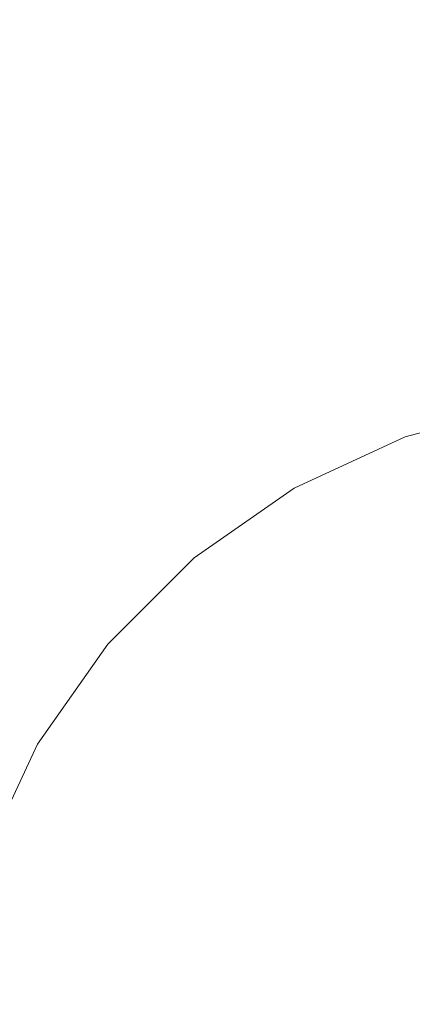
# Model space of a CAD drawing. Header units: millimetres. Extents: x -30280 to 309309, y -17460 to 4378.
# Tile 890 of 1056: x 252046 to 252056, y -13035 to -13011. Entities that reach past the tile are written whole.
import ezdxf

# ---------------------------------------------------------------- set-up
doc = ezdxf.new("R2010")
doc.units = ezdxf.units.MM
doc.header["$MEASUREMENT"] = 0
doc.linetypes.add('Wipeout_Contour', pattern=[1000, 0, -1000])
for name, color, linetype in [('Nuevo_08_E_Envans secs', 7, 'Continuous'), ('Nuevo_09_EI_Mobiliari general', 7, 'Continuous'), ('Nuevo_Ventanas Archicad', 7, 'Continuous')]:
    doc.layers.add(name, color=color, linetype=linetype)
doc.layers.add('Nuevo_09_EI_Mobiliari general_Pluma_Nº__1', color=7, linetype='Continuous', lineweight=5)

# ---------------------------------------------------------------- blocks, each defined once
blk = doc.blocks.new('Elem Sección_541_6', base_point=(235890.588, -13459.976))
at = {"color": 254, "linetype": 'Wipeout_Contour', "lineweight": 0, "ltscale": 1517989.291840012}
blk.add_wipeout([(248979.884, -11359.976), (254508.641, -11359.976), (254508.641, -13457.976), (254654.197, -13457.976), (254654.197, -11012.976), (248979.884, -11012.976)], dxfattribs=at).dxf.layer = 'Nuevo_08_E_Envans secs'
blk = doc.blocks.new('Elem Sección_543_6', base_point=(235890.588, -13459.976))
at = {"color": 254, "linetype": 'Wipeout_Contour', "lineweight": 0, "ltscale": 31165908.05935061}
blk.add_wipeout([(253368.641, -11399.976), (248979.884, -11399.976), (248979.884, -13305.666), (249022.416, -13068.118), (249023.053, -13065.78), (249026.984, -13043.488), (249005.387, -13043.488), (249005.387, -12987.919), (249005.459, -12987.919), (249019.024, -12561.809), (249441.751, -12561.809), (249455.316, -12987.919), (249455.387, -12987.919), (249455.387, -13043.488), (249433.791, -13043.488), (249437.722, -13065.78), (249438.358, -13068.118), (249480.387, -13302.855), (249522.416, -13068.119), (249523.053, -13065.78), (249526.984, -13043.488), (249505.387, -13043.488), (249505.387, -12987.919), (249505.459, -12987.919), (249519.024, -12561.809), (249941.751, -12561.809), (249955.316, -12987.919), (249955.387, -12987.919), (249955.387, -13043.488), (249933.791, -13043.488), (249937.722, -13065.78), (249938.358, -13068.119), (249980.387, -13302.855), (250022.416, -13068.119), (250023.053, -13065.78), (250026.984, -13043.488), (250005.387, -13043.488), (250005.387, -12987.919), (250005.459, -12987.919), (250019.024, -12561.81), (250441.751, -12561.81), (250455.316, -12987.919), (250455.387, -12987.919), (250455.387, -13043.488), (250433.791, -13043.488), (250437.722, -13065.78), (250438.358, -13068.119), (250480.387, -13302.855), (250522.416, -13068.119), (250523.053, -13065.78), (250526.984, -13043.488), (250505.387, -13043.488), (250505.387, -12987.919), (250505.459, -12987.919), (250519.024, -12561.81), (250941.751, -12561.81), (250955.316, -12987.919), (250955.387, -12987.919), (250955.387, -13043.488), (250933.791, -13043.488), (250937.722, -13065.78), (250938.358, -13068.119), (250980.387, -13302.855), (251022.416, -13068.119), (251023.053, -13065.78), (251026.984, -13043.488), (251005.387, -13043.488), (251005.387, -12987.919), (251005.459, -12987.919), (251019.024, -12561.81), (251441.751, -12561.81), (251455.316, -12987.919), (251455.387, -12987.919), (251455.387, -13043.488), (251433.791, -13043.488), (251437.722, -13065.78), (251438.358, -13068.119), (251480.387, -13302.855), (251522.416, -13068.119), (251523.053, -13065.78), (251526.984, -13043.488), (251505.387, -13043.488), (251505.387, -12987.919), (251505.459, -12987.919), (251519.024, -12561.81), (251941.751, -12561.81), (251955.316, -12987.919), (251955.387, -12987.919), (251955.387, -13043.488), (251933.791, -13043.488), (251937.722, -13065.78), (251938.358, -13068.119), (251980.387, -13302.855), (252022.416, -13068.119), (252023.053, -13065.78), (252026.984, -13043.488), (252005.387, -13043.488), (252005.387, -12987.919), (252005.459, -12987.919), (252019.024, -12561.81), (252441.751, -12561.81), (252455.316, -12987.919), (252455.387, -12987.919), (252455.387, -13043.488), (252433.791, -13043.488), (252437.722, -13065.78), (252438.358, -13068.119), (252480.387, -13302.855), (252522.416, -13068.119), (252523.053, -13065.78), (252526.984, -13043.488), (252505.387, -13043.488), (252505.387, -12987.919), (252505.459, -12987.919), (252519.024, -12561.81), (252941.751, -12561.81), (252955.316, -12987.919), (252955.387, -12987.919), (252955.387, -13043.488), (252933.791, -13043.488), (252937.722, -13065.78), (252938.358, -13068.119), (252999.567, -13409.976), (253368.641, -13409.976)], dxfattribs=at).dxf.layer = 'Nuevo_Ventanas Archicad'
blk = doc.blocks.new('Elem Sección_551_6', base_point=(235890.588, -13459.976))
at = {"color": 254, "linetype": 'Wipeout_Contour', "lineweight": 0, "ltscale": 2523660.411956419}
blk.add_wipeout([(252005.387, -13007.674), (252005.387, -13043.221), (252027.031, -13043.221), (252029.096, -13031.509), (252030.589, -13025.942), (252033.027, -13020.719), (252036.337, -13016.001), (252040.418, -13011.93), (252045.145, -13008.632), (252047.209, -13007.674)], dxfattribs=at).dxf.layer = 'Nuevo_09_EI_Mobiliari general'
at = {"color": 254, "linetype": 'Wipeout_Contour', "lineweight": 0, "ltscale": 1009519.152058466}
blk.add_wipeout([(252041.619, -13013.366), (252042.252, -13014.122), (252046.569, -13011.109), (252046.078, -13010.254)], dxfattribs=at).dxf.layer = 'Nuevo_09_EI_Mobiliari general'
at = {"color": 254, "linetype": 'Wipeout_Contour', "lineweight": 0, "ltscale": 9597535.912499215}
blk.add_wipeout([(252044.853, -13034.287), (252043.278, -13043.221), (252043.407, -13043.221), (252043.735, -13043.071), (252049.285, -13041.62), (252054.944, -13041.147), (252054.944, -13041.12), (252230.387, -13041.603), (252405.831, -13041.12), (252405.831, -13041.147), (252411.49, -13041.62), (252417.04, -13043.071), (252417.368, -13043.221), (252417.497, -13043.221), (252415.922, -13034.287), (252415.153, -13031.419), (252413.897, -13028.729), (252412.191, -13026.298), (252410.089, -13024.201), (252407.654, -13022.502), (252404.961, -13021.252), (252402.091, -13020.49), (252399.133, -13020.239), (252399.133, -13020.217), (252243.579, -13020.652), (252243.579, -13020.725), (252230.387, -13020.689), (252217.196, -13020.725), (252217.196, -13020.652), (252061.642, -13020.217), (252061.642, -13020.239), (252058.684, -13020.49), (252055.814, -13021.252), (252053.12, -13022.502), (252050.685, -13024.201), (252048.583, -13026.298), (252046.878, -13028.729), (252045.622, -13031.419)], dxfattribs=at).dxf.layer = 'Nuevo_09_EI_Mobiliari general'
at = {"color": 254, "linetype": 'Wipeout_Contour', "lineweight": 0, "ltscale": 1009521.750141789}
blk.add_wipeout([(252046.569, -13011.109), (252042.252, -13014.122), (252042.985, -13014.998), (252047.139, -13012.099)], dxfattribs=at).dxf.layer = 'Nuevo_09_EI_Mobiliari general'
at = {"color": 254, "linetype": 'Wipeout_Contour', "lineweight": 0, "ltscale": 1009539.036986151}
blk.add_wipeout([(252051.345, -13008.893), (252046.569, -13011.109), (252047.139, -13012.099), (252051.733, -13009.967)], dxfattribs=at).dxf.layer = 'Nuevo_09_EI_Mobiliari general'
at = {"color": 254, "linetype": 'Wipeout_Contour', "lineweight": 0, "ltscale": 1009524.688507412}
blk.add_wipeout([(252047.139, -13012.099), (252042.985, -13014.998), (252043.796, -13015.967), (252047.769, -13013.195)], dxfattribs=at).dxf.layer = 'Nuevo_09_EI_Mobiliari general'
at = {"color": 254, "linetype": 'Wipeout_Contour', "lineweight": 0, "ltscale": 1009541.271460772}
blk.add_wipeout([(252051.733, -13009.967), (252047.139, -13012.099), (252047.769, -13013.195), (252052.163, -13011.156)], dxfattribs=at).dxf.layer = 'Nuevo_09_EI_Mobiliari general'
at = {"color": 254, "linetype": 'Wipeout_Contour', "lineweight": 0, "ltscale": 1009559.46518577}
blk.add_wipeout([(252056.629, -13008.668), (252051.733, -13009.967), (252052.163, -13011.156), (252056.845, -13009.913)], dxfattribs=at).dxf.layer = 'Nuevo_09_EI_Mobiliari general'
at = {"color": 254, "linetype": 'Wipeout_Contour', "lineweight": 0, "ltscale": 1009527.877820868}
blk.add_wipeout([(252047.769, -13013.195), (252043.796, -13015.967), (252044.66, -13017), (252048.44, -13014.362)], dxfattribs=at).dxf.layer = 'Nuevo_09_EI_Mobiliari general'
at = {"color": 254, "linetype": 'Wipeout_Contour', "lineweight": 0, "ltscale": 1009543.697077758}
blk.add_wipeout([(252052.163, -13011.156), (252047.769, -13013.195), (252048.44, -13014.362), (252052.621, -13012.423)], dxfattribs=at).dxf.layer = 'Nuevo_09_EI_Mobiliari general'
at = {"color": 254, "linetype": 'Wipeout_Contour', "lineweight": 0, "ltscale": 1009561.052989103}
blk.add_wipeout([(252056.845, -13009.913), (252052.163, -13011.156), (252052.621, -13012.423), (252057.076, -13011.24)], dxfattribs=at).dxf.layer = 'Nuevo_09_EI_Mobiliari general'
at = {"color": 254, "linetype": 'Wipeout_Contour', "lineweight": 0, "ltscale": 1009531.221164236}
blk.add_wipeout([(252048.44, -13014.362), (252044.66, -13017), (252045.552, -13018.066), (252049.132, -13015.567)], dxfattribs=at).dxf.layer = 'Nuevo_09_EI_Mobiliari general'
at = {"color": 254, "linetype": 'Wipeout_Contour', "lineweight": 0, "ltscale": 1009546.240146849}
blk.add_wipeout([(252052.621, -13012.423), (252048.44, -13014.362), (252049.132, -13015.567), (252053.093, -13013.729)], dxfattribs=at).dxf.layer = 'Nuevo_09_EI_Mobiliari general'
at = {"color": 254, "linetype": 'Wipeout_Contour', "lineweight": 0, "ltscale": 1009522.224445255}
blk.add_wipeout([(252045.552, -13018.066), (252042.46, -13021.149), (252043.524, -13022.043), (252046.443, -13019.131)], dxfattribs=at).dxf.layer = 'Nuevo_09_EI_Mobiliari general'
at = {"color": 254, "linetype": 'Wipeout_Contour', "lineweight": 0, "ltscale": 1009562.718104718}
blk.add_wipeout([(252057.076, -13011.24), (252052.621, -13012.423), (252053.093, -13013.729), (252057.314, -13012.608)], dxfattribs=at).dxf.layer = 'Nuevo_09_EI_Mobiliari general'
at = {"color": 254, "linetype": 'Wipeout_Contour', "lineweight": 0, "ltscale": 1009534.616988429}
blk.add_wipeout([(252049.132, -13015.567), (252045.552, -13018.066), (252046.443, -13019.131), (252049.825, -13016.771)], dxfattribs=at).dxf.layer = 'Nuevo_09_EI_Mobiliari general'
at = {"color": 254, "linetype": 'Wipeout_Contour', "lineweight": 0, "ltscale": 1009548.823462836}
blk.add_wipeout([(252053.093, -13013.729), (252049.132, -13015.567), (252049.825, -13016.771), (252053.566, -13015.035)], dxfattribs=at).dxf.layer = 'Nuevo_09_EI_Mobiliari general'
at = {"color": 254, "linetype": 'Wipeout_Contour', "lineweight": 0, "ltscale": 1009526.26760801}
blk.add_wipeout([(252046.443, -13019.131), (252043.524, -13022.043), (252044.555, -13022.91), (252047.308, -13020.164)], dxfattribs=at).dxf.layer = 'Nuevo_09_EI_Mobiliari general'
at = {"color": 254, "linetype": 'Wipeout_Contour', "lineweight": 0, "ltscale": 1009564.410033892}
blk.add_wipeout([(252057.314, -13012.608), (252053.093, -13013.729), (252053.566, -13015.035), (252057.551, -13013.977)], dxfattribs=at).dxf.layer = 'Nuevo_09_EI_Mobiliari general'
at = {"color": 254, "linetype": 'Wipeout_Contour', "lineweight": 0, "ltscale": 1009537.962206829}
blk.add_wipeout([(252049.825, -13016.771), (252046.443, -13019.131), (252047.308, -13020.164), (252050.496, -13017.939)], dxfattribs=at).dxf.layer = 'Nuevo_09_EI_Mobiliari general'
at = {"color": 254, "linetype": 'Wipeout_Contour', "lineweight": 0, "ltscale": 1009551.368659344}
blk.add_wipeout([(252053.566, -13015.035), (252049.825, -13016.771), (252050.496, -13017.939), (252054.024, -13016.302)], dxfattribs=at).dxf.layer = 'Nuevo_09_EI_Mobiliari general'
at = {"color": 254, "linetype": 'Wipeout_Contour', "lineweight": 0, "ltscale": 1009530.126522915}
blk.add_wipeout([(252047.308, -13020.164), (252044.555, -13022.91), (252045.522, -13023.724), (252048.119, -13021.133)], dxfattribs=at).dxf.layer = 'Nuevo_09_EI_Mobiliari general'
at = {"color": 254, "linetype": 'Wipeout_Contour', "lineweight": 0, "ltscale": 1009566.077530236}
blk.add_wipeout([(252057.551, -13013.977), (252053.566, -13015.035), (252054.024, -13016.302), (252057.782, -13015.304)], dxfattribs=at).dxf.layer = 'Nuevo_09_EI_Mobiliari general'
at = {"color": 254, "linetype": 'Wipeout_Contour', "lineweight": 0, "ltscale": 1009541.155335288}
blk.add_wipeout([(252050.496, -13017.939), (252047.308, -13020.164), (252048.119, -13021.133), (252051.126, -13019.034)], dxfattribs=at).dxf.layer = 'Nuevo_09_EI_Mobiliari general'
at = {"color": 254, "linetype": 'Wipeout_Contour', "lineweight": 0, "ltscale": 1009553.798595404}
blk.add_wipeout([(252054.024, -13016.302), (252050.496, -13017.939), (252051.126, -13019.034), (252054.454, -13017.491)], dxfattribs=at).dxf.layer = 'Nuevo_09_EI_Mobiliari general'
at = {"color": 254, "linetype": 'Wipeout_Contour', "lineweight": 0, "ltscale": 1009533.684134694}
blk.add_wipeout([(252048.119, -13021.133), (252045.522, -13023.724), (252046.396, -13024.459), (252048.852, -13022.009)], dxfattribs=at).dxf.layer = 'Nuevo_09_EI_Mobiliari general'
at = {"color": 254, "linetype": 'Wipeout_Contour', "lineweight": 0, "ltscale": 1009567.670158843}
blk.add_wipeout([(252057.782, -13015.304), (252054.024, -13016.302), (252054.454, -13017.491), (252057.999, -13016.549)], dxfattribs=at).dxf.layer = 'Nuevo_09_EI_Mobiliari general'
at = {"color": 254, "linetype": 'Wipeout_Contour', "lineweight": 0, "ltscale": 1009544.099580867}
blk.add_wipeout([(252051.126, -13019.034), (252048.119, -13021.133), (252048.852, -13022.009), (252051.696, -13020.025)], dxfattribs=at).dxf.layer = 'Nuevo_09_EI_Mobiliari general'
at = {"color": 254, "linetype": 'Wipeout_Contour', "lineweight": 0, "ltscale": 1009528.706356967}
blk.add_wipeout([(252044.404, -13027.298), (252045.258, -13027.792), (252047.151, -13025.094), (252046.396, -13024.459)], dxfattribs=at).dxf.layer = 'Nuevo_09_EI_Mobiliari general'
at = {"color": 254, "linetype": 'Wipeout_Contour', "lineweight": 0, "ltscale": 1009556.039698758}
blk.add_wipeout([(252054.454, -13017.491), (252051.126, -13019.034), (252051.696, -13020.025), (252054.842, -13018.565)], dxfattribs=at).dxf.layer = 'Nuevo_09_EI_Mobiliari general'
at = {"color": 254, "linetype": 'Wipeout_Contour', "lineweight": 0, "ltscale": 1009536.8326223}
blk.add_wipeout([(252046.396, -13024.459), (252047.151, -13025.094), (252049.484, -13022.766), (252048.852, -13022.009)], dxfattribs=at).dxf.layer = 'Nuevo_09_EI_Mobiliari general'
at = {"color": 254, "linetype": 'Wipeout_Contour', "lineweight": 0, "ltscale": 1009569.139820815}
blk.add_wipeout([(252057.999, -13016.549), (252054.454, -13017.491), (252054.842, -13018.565), (252058.194, -13017.675)], dxfattribs=at).dxf.layer = 'Nuevo_09_EI_Mobiliari general'
at = {"color": 254, "linetype": 'Wipeout_Contour', "lineweight": 0, "ltscale": 1009546.705781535}
blk.add_wipeout([(252048.852, -13022.009), (252049.484, -13022.766), (252052.187, -13020.879), (252051.696, -13020.025)], dxfattribs=at).dxf.layer = 'Nuevo_09_EI_Mobiliari general'
at = {"color": 254, "linetype": 'Wipeout_Contour', "lineweight": 0, "ltscale": 1009531.724533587}
blk.add_wipeout([(252047.151, -13025.094), (252045.258, -13027.792), (252045.95, -13028.192), (252047.763, -13025.608)], dxfattribs=at).dxf.layer = 'Nuevo_09_EI_Mobiliari general'
at = {"color": 254, "linetype": 'Wipeout_Contour', "lineweight": 0, "ltscale": 1009558.024189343}
blk.add_wipeout([(252051.696, -13020.025), (252052.187, -13020.879), (252055.177, -13019.492), (252054.842, -13018.565)], dxfattribs=at).dxf.layer = 'Nuevo_09_EI_Mobiliari general'
at = {"color": 254, "linetype": 'Wipeout_Contour', "lineweight": 0, "ltscale": 1009539.476677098}
blk.add_wipeout([(252049.484, -13022.766), (252047.151, -13025.094), (252047.763, -13025.608), (252049.998, -13023.379)], dxfattribs=at).dxf.layer = 'Nuevo_09_EI_Mobiliari general'
at = {"color": 254, "linetype": 'Wipeout_Contour', "lineweight": 0, "ltscale": 1009528.444984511}
blk.add_wipeout([(252045.95, -13028.192), (252044.615, -13031.052), (252045.169, -13031.254), (252046.46, -13028.487)], dxfattribs=at).dxf.layer = 'Nuevo_09_EI_Mobiliari general'
at = {"color": 254, "linetype": 'Wipeout_Contour', "lineweight": 0, "ltscale": 1009570.442190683}
blk.add_wipeout([(252054.842, -13018.565), (252055.177, -13019.492), (252058.363, -13018.646), (252058.194, -13017.675)], dxfattribs=at).dxf.layer = 'Nuevo_09_EI_Mobiliari general'
at = {"color": 254, "linetype": 'Wipeout_Contour', "lineweight": 0, "ltscale": 1009548.895101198}
blk.add_wipeout([(252052.187, -13020.879), (252049.484, -13022.766), (252049.998, -13023.379), (252052.586, -13021.573)], dxfattribs=at).dxf.layer = 'Nuevo_09_EI_Mobiliari general'
at = {"color": 254, "linetype": 'Wipeout_Contour', "lineweight": 0, "ltscale": 1009534.074892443}
blk.add_wipeout([(252047.763, -13025.608), (252045.95, -13028.192), (252046.46, -13028.487), (252048.214, -13025.988)], dxfattribs=at).dxf.layer = 'Nuevo_09_EI_Mobiliari general'
at = {"color": 254, "linetype": 'Wipeout_Contour', "lineweight": 0, "ltscale": 1009559.692108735}
blk.add_wipeout([(252055.177, -13019.492), (252052.187, -13020.879), (252052.586, -13021.573), (252055.449, -13020.244)], dxfattribs=at).dxf.layer = 'Nuevo_09_EI_Mobiliari general'
at = {"color": 254, "linetype": 'Wipeout_Contour', "lineweight": 0, "ltscale": 1009541.536387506}
blk.add_wipeout([(252049.998, -13023.379), (252047.763, -13025.608), (252048.214, -13025.988), (252050.376, -13023.831)], dxfattribs=at).dxf.layer = 'Nuevo_09_EI_Mobiliari general'
at = {"color": 254, "linetype": 'Wipeout_Contour', "lineweight": 0, "ltscale": 1009530.205915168}
blk.add_wipeout([(252046.46, -13028.487), (252045.169, -13031.254), (252045.508, -13031.378), (252046.773, -13028.668)], dxfattribs=at).dxf.layer = 'Nuevo_09_EI_Mobiliari general'
at = {"color": 254, "linetype": 'Wipeout_Contour', "lineweight": 0, "ltscale": 1009571.538016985}
blk.add_wipeout([(252058.363, -13018.646), (252055.177, -13019.492), (252055.449, -13020.244), (252058.5, -13019.434)], dxfattribs=at).dxf.layer = 'Nuevo_09_EI_Mobiliari general'
at = {"color": 254, "linetype": 'Wipeout_Contour', "lineweight": 0, "ltscale": 1009550.601390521}
blk.add_wipeout([(252052.586, -13021.573), (252049.998, -13023.379), (252050.376, -13023.831), (252052.88, -13022.084)], dxfattribs=at).dxf.layer = 'Nuevo_09_EI_Mobiliari general'
at = {"color": 254, "linetype": 'Wipeout_Contour', "lineweight": 0, "ltscale": 1009535.686613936}
blk.add_wipeout([(252048.214, -13025.988), (252046.46, -13028.487), (252046.773, -13028.668), (252048.49, -13026.22)], dxfattribs=at).dxf.layer = 'Nuevo_09_EI_Mobiliari general'
at = {"color": 254, "linetype": 'Wipeout_Contour', "lineweight": 0, "ltscale": 1009560.993087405}
blk.add_wipeout([(252055.449, -13020.244), (252052.586, -13021.573), (252052.88, -13022.084), (252055.65, -13020.799)], dxfattribs=at).dxf.layer = 'Nuevo_09_EI_Mobiliari general'
at = {"color": 254, "linetype": 'Wipeout_Contour', "lineweight": 0, "ltscale": 1009542.949630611}
blk.add_wipeout([(252050.376, -13023.831), (252048.214, -13025.988), (252048.49, -13026.22), (252050.607, -13024.108)], dxfattribs=at).dxf.layer = 'Nuevo_09_EI_Mobiliari general'
at = {"color": 254, "linetype": 'Wipeout_Contour', "lineweight": 0, "ltscale": 1009531.106106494}
blk.add_wipeout([(252045.508, -13031.378), (252045.622, -13031.419), (252046.878, -13028.729), (252046.773, -13028.668)], dxfattribs=at).dxf.layer = 'Nuevo_09_EI_Mobiliari general'
at = {"color": 254, "linetype": 'Wipeout_Contour', "lineweight": 0, "ltscale": 1009572.394244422}
blk.add_wipeout([(252058.5, -13019.434), (252055.449, -13020.244), (252055.65, -13020.799), (252058.601, -13020.015)], dxfattribs=at).dxf.layer = 'Nuevo_09_EI_Mobiliari general'
at = {"color": 254, "linetype": 'Wipeout_Contour', "lineweight": 0, "ltscale": 1009551.773133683}
blk.add_wipeout([(252052.88, -13022.084), (252050.376, -13023.831), (252050.607, -13024.108), (252053.06, -13022.397)], dxfattribs=at).dxf.layer = 'Nuevo_09_EI_Mobiliari general'
at = {"color": 254, "linetype": 'Wipeout_Contour', "lineweight": 0, "ltscale": 1009536.511422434}
blk.add_wipeout([(252046.773, -13028.668), (252046.878, -13028.729), (252048.583, -13026.298), (252048.49, -13026.22)], dxfattribs=at).dxf.layer = 'Nuevo_09_EI_Mobiliari general'
at = {"layer": 'Nuevo_09_EI_Mobiliari general_Pluma_Nº__1', "color": 7, "linetype": 'Continuous', "lineweight": 5}
blk.add_line((252045.622, -13031.419), (252046.878, -13028.729), dxfattribs=at)
at = {"color": 254, "linetype": 'Wipeout_Contour', "lineweight": 0, "ltscale": 1009561.887795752}
blk.add_wipeout([(252055.65, -13020.799), (252052.88, -13022.084), (252053.06, -13022.397), (252055.772, -13021.138)], dxfattribs=at).dxf.layer = 'Nuevo_09_EI_Mobiliari general'
at = {"color": 254, "linetype": 'Wipeout_Contour', "lineweight": 0, "ltscale": 1009543.673884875}
blk.add_wipeout([(252048.49, -13026.22), (252048.583, -13026.298), (252050.685, -13024.201), (252050.607, -13024.108)], dxfattribs=at).dxf.layer = 'Nuevo_09_EI_Mobiliari general'
at = {"layer": 'Nuevo_09_EI_Mobiliari general_Pluma_Nº__1', "color": 7, "linetype": 'Continuous', "lineweight": 5}
blk.add_line((252046.878, -13028.729), (252048.583, -13026.298), dxfattribs=at)
at = {"color": 254, "linetype": 'Wipeout_Contour', "lineweight": 0, "ltscale": 1009572.98492951}
blk.add_wipeout([(252058.601, -13020.015), (252055.65, -13020.799), (252055.772, -13021.138), (252058.663, -13020.371)], dxfattribs=at).dxf.layer = 'Nuevo_09_EI_Mobiliari general'
at = {"color": 254, "linetype": 'Wipeout_Contour', "lineweight": 0, "ltscale": 1009552.374921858}
blk.add_wipeout([(252050.607, -13024.108), (252050.685, -13024.201), (252053.12, -13022.502), (252053.06, -13022.397)], dxfattribs=at).dxf.layer = 'Nuevo_09_EI_Mobiliari general'
at = {"layer": 'Nuevo_09_EI_Mobiliari general_Pluma_Nº__1', "color": 7, "linetype": 'Continuous', "lineweight": 5}
blk.add_line((252048.583, -13026.298), (252050.685, -13024.201), dxfattribs=at)
at = {"color": 254, "linetype": 'Wipeout_Contour', "lineweight": 0, "ltscale": 1009562.349045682}
blk.add_wipeout([(252053.06, -13022.397), (252053.12, -13022.502), (252055.814, -13021.252), (252055.772, -13021.138)], dxfattribs=at).dxf.layer = 'Nuevo_09_EI_Mobiliari general'
at = {"layer": 'Nuevo_09_EI_Mobiliari general_Pluma_Nº__1', "color": 7, "linetype": 'Continuous', "lineweight": 5}
blk.add_line((252050.685, -13024.201), (252053.12, -13022.502), dxfattribs=at)
at = {"color": 254, "linetype": 'Wipeout_Contour', "lineweight": 0, "ltscale": 1009573.291938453}
blk.add_wipeout([(252055.772, -13021.138), (252055.814, -13021.252), (252058.684, -13020.49), (252058.663, -13020.371)], dxfattribs=at).dxf.layer = 'Nuevo_09_EI_Mobiliari general'
at = {"layer": 'Nuevo_09_EI_Mobiliari general_Pluma_Nº__1', "color": 7, "linetype": 'Continuous', "lineweight": 5}
for p, q in [((252055.814, -13021.252), (252058.684, -13020.49)), ((252053.12, -13022.502), (252055.814, -13021.252))]:
    blk.add_line(p, q, dxfattribs=at)

msp = doc.modelspace()

# ---------------------------------------------------------------- block references
at = {"layer": 'Nuevo_08_E_Envans secs', "lineweight": 0}
msp.add_blockref('Elem Sección_541_6', (235890.588, -13459.976), dxfattribs=at)

# ---------------------------------------------------------------- next in the draw order: block references
at = {"layer": 'Nuevo_Ventanas Archicad', "lineweight": 0}
msp.add_blockref('Elem Sección_543_6', (235890.588, -13459.976), dxfattribs=at)

# ---------------------------------------------------------------- next in the draw order: block references
at = {"layer": 'Nuevo_09_EI_Mobiliari general', "lineweight": 0}
msp.add_blockref('Elem Sección_551_6', (235890.588, -13459.976), dxfattribs=at)

doc.saveas('drawing.dxf')
